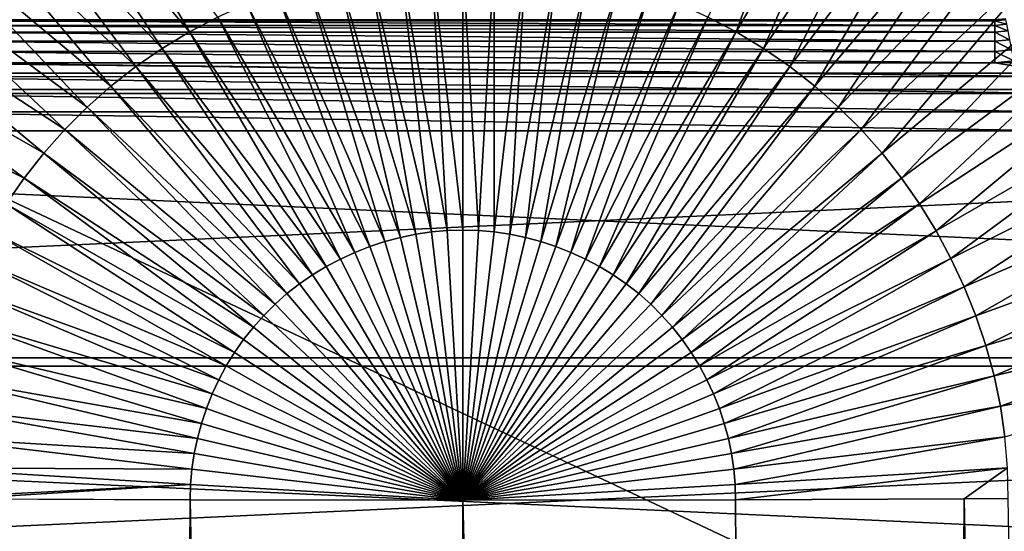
# Model space of a CAD drawing. Header units: metres. Extents: x -22 to 22, y 0 to 204.
# Tile 397 of 497: x -3.07 to 3.75, y 182.45 to 186. Entities that reach past the tile are written whole.
import ezdxf

# ---------------------------------------------------------------- set-up
doc = ezdxf.new("R2010")
doc.units = ezdxf.units.M
doc.layers.add('solid_002_SW0002', color=7, linetype='CONTINUOUS')
doc.layers.add('solid_002_SW0002_01', color=7, linetype='CONTINUOUS')

msp = doc.modelspace()

# ---------------------------------------------------------------- linework, layer by layer
at = {"layer": 'solid_002_SW0002'}
for points in [[(-2.839283, 187.547043, 261.232117), (-3.123089, 187.375076, 261.254791), (-1.893287, 185.915604, 261.338257)], [(-2.839283, 187.547043, 261.232117), (-1.893287, 185.915604, 261.338257), (-1.69747, 186.019241, 261.324615)], [(20.197836, 187.408127, 0.72), (-20.197836, 187.408127, 0.72), (-20.64257, 185.517471, 0.72)], [(-3.123089, 187.375076, 261.254791), (-3.395742, 187.186935, 261.279572), (-2.082536, 185.800934, 261.353363)], [(-3.123089, 187.375076, 261.254791), (-2.082536, 185.800934, 261.353363), (-1.893287, 185.915604, 261.338257)], [(-3.395742, 187.186935, 261.279572), (-3.656058, 186.98317, 261.306427), (-2.264349, 185.675491, 261.369873)], [(-3.395742, 187.186935, 261.279572), (-2.264349, 185.675491, 261.369873), (-2.082536, 185.800934, 261.353363)], [(-3.656058, 186.98317, 261.306427), (-3.903031, 186.76442, 261.335236), (-2.437936, 185.539627, 261.387787)], [(-3.656058, 186.98317, 261.306427), (-2.437936, 185.539627, 261.387787), (-2.264349, 185.675491, 261.369873)], [(-3.903031, 186.76442, 261.335236), (-4.135871, 186.53154, 261.365906), (-2.602627, 185.393768, 261.406982)], [(-3.903031, 186.76442, 261.335236), (-2.602627, 185.393768, 261.406982), (-2.437936, 185.539627, 261.387787)], [(-4.135871, 186.53154, 261.365906), (-4.353966, 186.285507, 261.398285), (-2.757893, 185.23848, 261.427429)], [(-4.135871, 186.53154, 261.365906), (-2.757893, 185.23848, 261.427429), (-2.602627, 185.393768, 261.406982)], [(-0.434051, 186.397064, 261.274841), (-0.650921, 186.364349, 261.279144), (-0.216981, 184.529022, 261.455566)], [(-0.216799, 186.417007, 261.272247), (-0.434051, 186.397064, 261.274841), (-0.108377, 184.539001, 261.454254)], [(-0.434051, 186.397064, 261.274841), (-0.216981, 184.529022, 261.455566), (-0.108377, 184.539001, 261.454254)], [(-0.216799, 186.417007, 261.272247), (0, 184.541946, 261.453888), (0, 186.423935, 261.271362)], [(-0.216799, 186.417007, 261.272247), (-0.108377, 184.539001, 261.454254), (0, 184.541946, 261.453888)], [(-0.650921, 186.364349, 261.279144), (-0.866416, 186.319168, 261.285095), (-0.325393, 184.512665, 261.457733)], [(-0.650921, 186.364349, 261.279144), (-0.325393, 184.512665, 261.457733), (-0.216981, 184.529022, 261.455566)], [(-4.353966, 186.285507, 261.398285), (-4.55684, 186.02739, 261.432281), (-2.903327, 185.074417, 261.449036)], [(-4.353966, 186.285507, 261.398285), (-2.903327, 185.074417, 261.449036), (-2.757893, 185.23848, 261.427429)], [(-1.079632, 186.26181, 261.292633), (-1.28976, 186.192551, 261.301758), (-0.539703, 184.461411, 261.464478)], [(-0.866416, 186.319168, 261.285095), (-1.079632, 186.26181, 261.292633), (-0.433118, 184.490082, 261.460693)], [(-1.079632, 186.26181, 261.292633), (-0.539703, 184.461411, 261.464478), (-0.433118, 184.490082, 261.460693)], [(-0.866416, 186.319168, 261.285095), (-0.433118, 184.490082, 261.460693), (-0.325393, 184.512665, 261.457733)], [(-1.28976, 186.192551, 261.301758), (-1.495993, 186.111618, 261.312439), (-0.644745, 184.426788, 261.469025)], [(-1.28976, 186.192551, 261.301758), (-0.644745, 184.426788, 261.469025), (-0.539703, 184.461411, 261.464478)], [(-1.495993, 186.111618, 261.312439), (-1.69747, 186.019241, 261.324615), (-0.74784, 184.386337, 261.474365)], [(-1.495993, 186.111618, 261.312439), (-0.74784, 184.386337, 261.474365), (-0.644745, 184.426788, 261.469025)], [(-4.55684, 186.02739, 261.432281), (-4.744092, 185.758286, 261.467682), (-3.03861, 184.902298, 261.47171)], [(-4.55684, 186.02739, 261.432281), (-3.03861, 184.902298, 261.47171), (-2.903327, 185.074417, 261.449036)], [(-1.69747, 186.019241, 261.324615), (-1.893287, 185.915604, 261.338257), (-0.848558, 184.340164, 261.480438)], [(-1.69747, 186.019241, 261.324615), (-0.848558, 184.340164, 261.480438), (-0.74784, 184.386337, 261.474365)], [(-1.893287, 185.915604, 261.338257), (-2.082536, 185.800934, 261.353363), (-0.946446, 184.288361, 261.487274)], [(-1.893287, 185.915604, 261.338257), (-0.946446, 184.288361, 261.487274), (-0.848558, 184.340164, 261.480438)], [(-3.684052, 185.779617, 256.239899), (3.684052, 185.702393, 256.25), (-3.684052, 185.702393, 256.25)], [(-2.082536, 185.800934, 261.353363), (-2.264349, 185.675491, 261.369873), (-1.041052, 184.231033, 261.494812)], [(-2.082536, 185.800934, 261.353363), (-1.041052, 184.231033, 261.494812), (-0.946446, 184.288361, 261.487274)], [(-4.744092, 185.758286, 261.467682), (-3.163475, 184.722855, 261.495331), (-3.03861, 184.902298, 261.47171)], [(4.275615, 185.605423, 256.25), (-4.362894, 185.706604, 256.25), (-3.684052, 185.702393, 256.25)], [(4.275615, 185.605423, 256.25), (-4.276269, 185.606354, 256.25), (-4.362894, 185.706604, 256.25)], [(3.684052, 185.702393, 256.25), (4.275615, 185.605423, 256.25), (-3.684052, 185.702393, 256.25)], [(-2.264349, 185.675491, 261.369873), (-2.437936, 185.539627, 261.387787), (-1.13194, 184.168335, 261.503082)], [(-2.264349, 185.675491, 261.369873), (-1.13194, 184.168335, 261.503082), (-1.041052, 184.231033, 261.494812)], [(4.211273, 185.488998, 256.25), (-4.211166, 185.488754, 256.25), (-4.276269, 185.606354, 256.25)], [(4.275615, 185.605423, 256.25), (4.211273, 185.488998, 256.25), (-4.276269, 185.606354, 256.25)], [(20.64257, 185.517471, 0.72), (-20.64257, 185.517471, 0.72), (-20.910084, 183.59819, 0.72)], [(-2.437936, 185.539627, 261.387787), (-2.602627, 185.393768, 261.406982), (-1.218717, 184.100403, 261.512024)], [(-2.437936, 185.539627, 261.387787), (-1.218717, 184.100403, 261.512024), (-1.13194, 184.168335, 261.503082)], [(4.211273, 185.488998, 256.25), (4.170632, 185.36087, 256.25), (-4.211166, 185.488754, 256.25)], [(4.170632, 185.36087, 256.25), (-4.170864, 185.362, 256.25), (-4.211166, 185.488754, 256.25)], [(-2.602627, 185.393768, 261.406982), (-2.757893, 185.23848, 261.427429), (-1.301046, 184.027496, 261.521606)], [(-2.602627, 185.393768, 261.406982), (-1.301046, 184.027496, 261.521606), (-1.218717, 184.100403, 261.512024)], [(4.157391, 185.22905, 256.25), (-4.157391, 185.22905, 256.25), (-4.170864, 185.362, 256.25)], [(4.170632, 185.36087, 256.25), (4.157391, 185.22905, 256.25), (-4.170864, 185.362, 256.25)], [(-2.757893, 185.23848, 261.427429), (-2.903327, 185.074417, 261.449036), (-1.378665, 183.94986, 261.53183)], [(-2.757893, 185.23848, 261.427429), (-1.378665, 183.94986, 261.53183), (-1.301046, 184.027496, 261.521606)], [(4.157391, 181.308334, 256.25), (-4.157391, 181.308334, 256.25), (-4.157391, 185.22905, 256.25)], [(4.157391, 185.22905, 256.25), (4.157391, 181.308334, 256.25), (-4.157391, 185.22905, 256.25)], [(-2.903327, 185.074417, 261.449036), (-3.03861, 184.902298, 261.47171), (-1.451368, 183.867859, 261.542633)], [(-2.903327, 185.074417, 261.449036), (-1.451368, 183.867859, 261.542633), (-1.378665, 183.94986, 261.53183)], [(-3.03861, 184.902298, 261.47171), (-3.163475, 184.722855, 261.495331), (-1.518997, 183.781815, 261.553955)], [(-3.03861, 184.902298, 261.47171), (-1.518997, 183.781815, 261.553955), (-1.451368, 183.867859, 261.542633)], [(-3.163475, 184.722855, 261.495331), (-3.277673, 184.536804, 261.519806), (-1.581417, 183.692108, 261.565765)], [(-3.163475, 184.722855, 261.495331), (-1.581417, 183.692108, 261.565765), (-1.518997, 183.781815, 261.553955)], [(-3.277673, 184.536804, 261.519806), (-3.380945, 184.344849, 261.545074), (-1.638505, 183.599106, 261.578003)], [(-3.277673, 184.536804, 261.519806), (-1.638505, 183.599106, 261.578003), (-1.581417, 183.692108, 261.565765)], [(-0.433118, 184.490082, 261.460693), (-0.539703, 184.461411, 261.464478), (0, 182.667419, 261.678955)], [(-0.325393, 184.512665, 261.457733), (-0.433118, 184.490082, 261.460693), (0, 182.667419, 261.678955)], [(-0.216981, 184.529022, 261.455566), (-0.325393, 184.512665, 261.457733), (0, 182.667419, 261.678955)], [(-0.108377, 184.539001, 261.454254), (-0.216981, 184.529022, 261.455566), (0, 182.667419, 261.678955)], [(-0.108377, 184.539001, 261.454254), (0, 182.667419, 261.678955), (0, 184.541946, 261.453888)], [(0.108377, 184.539001, 261.454254), (0, 184.541946, 261.453888), (0, 182.667419, 261.678955)], [(0.216981, 184.529022, 261.455566), (0.108377, 184.539001, 261.454254), (0, 182.667419, 261.678955)], [(0.325393, 184.512665, 261.457733), (0.216981, 184.529022, 261.455566), (0, 182.667419, 261.678955)], [(0.433118, 184.490082, 261.460693), (0.325393, 184.512665, 261.457733), (0, 182.667419, 261.678955)], [(0.539703, 184.461411, 261.464478), (0.433118, 184.490082, 261.460693), (0, 182.667419, 261.678955)], [(-0.644745, 184.426788, 261.469025), (-0.74784, 184.386337, 261.474365), (0, 182.667419, 261.678955)], [(-0.539703, 184.461411, 261.464478), (-0.644745, 184.426788, 261.469025), (0, 182.667419, 261.678955)], [(0.644745, 184.426788, 261.469025), (0.539703, 184.461411, 261.464478), (0, 182.667419, 261.678955)], [(0.74784, 184.386337, 261.474365), (0.644745, 184.426788, 261.469025), (0, 182.667419, 261.678955)], [(-0.74784, 184.386337, 261.474365), (-0.848558, 184.340164, 261.480438), (0, 182.667419, 261.678955)], [(0.848558, 184.340164, 261.480438), (0.74784, 184.386337, 261.474365), (0, 182.667419, 261.678955)], [(-3.380945, 184.344849, 261.545074), (-3.473009, 184.147644, 261.571045), (-1.690129, 183.503143, 261.590637)], [(-3.380945, 184.344849, 261.545074), (-1.690129, 183.503143, 261.590637), (-1.638505, 183.599106, 261.578003)], [(-0.946446, 184.288361, 261.487274), (-1.041052, 184.231033, 261.494812), (0, 182.667419, 261.678955)], [(-0.848558, 184.340164, 261.480438), (-0.946446, 184.288361, 261.487274), (0, 182.667419, 261.678955)], [(0.946446, 184.288361, 261.487274), (0.848558, 184.340164, 261.480438), (0, 182.667419, 261.678955)], [(1.041052, 184.231033, 261.494812), (0.946446, 184.288361, 261.487274), (0, 182.667419, 261.678955)], [(-1.041052, 184.231033, 261.494812), (-1.13194, 184.168335, 261.503082), (0, 182.667419, 261.678955)], [(1.13194, 184.168335, 261.503082), (1.041052, 184.231033, 261.494812), (0, 182.667419, 261.678955)], [(-3.473009, 184.147644, 261.571045), (-3.553568, 183.945831, 261.597595), (-1.736151, 183.404572, 261.603638)], [(-3.473009, 184.147644, 261.571045), (-1.736151, 183.404572, 261.603638), (-1.690129, 183.503143, 261.590637)], [(-1.13194, 184.168335, 261.503082), (-1.218717, 184.100403, 261.512024), (0, 182.667419, 261.678955)], [(1.218717, 184.100403, 261.512024), (1.13194, 184.168335, 261.503082), (0, 182.667419, 261.678955)], [(-1.218717, 184.100403, 261.512024), (-1.301046, 184.027496, 261.521606), (0, 182.667419, 261.678955)], [(1.301046, 184.027496, 261.521606), (1.218717, 184.100403, 261.512024), (0, 182.667419, 261.678955)], [(-1.301046, 184.027496, 261.521606), (-1.378665, 183.94986, 261.53183), (0, 182.667419, 261.678955)], [(1.378664, 183.94986, 261.53183), (1.301046, 184.027496, 261.521606), (0, 182.667419, 261.678955)], [(-3.553568, 183.945831, 261.597595), (-3.622307, 183.740097, 261.624695), (-1.77642, 183.30368, 261.616913)], [(-3.553568, 183.945831, 261.597595), (-1.77642, 183.30368, 261.616913), (-1.736151, 183.404572, 261.603638)], [(-1.378665, 183.94986, 261.53183), (-1.451368, 183.867859, 261.542633), (0, 182.667419, 261.678955)], [(1.451368, 183.867859, 261.542633), (1.378664, 183.94986, 261.53183), (0, 182.667419, 261.678955)], [(-1.451368, 183.867859, 261.542633), (-1.518997, 183.781815, 261.553955), (0, 182.667419, 261.678955)], [(1.518997, 183.781815, 261.553955), (1.451368, 183.867859, 261.542633), (0, 182.667419, 261.678955)], [(-3.622307, 183.740097, 261.624695), (-3.6789, 183.531143, 261.652191), (-1.810781, 183.200836, 261.630463)], [(-3.622307, 183.740097, 261.624695), (-1.810781, 183.200836, 261.630463), (-1.77642, 183.30368, 261.616913)], [(-1.518997, 183.781815, 261.553955), (-1.581417, 183.692108, 261.565765), (0, 182.667419, 261.678955)], [(1.581417, 183.692108, 261.565765), (1.518997, 183.781815, 261.553955), (0, 182.667419, 261.678955)], [(-1.581417, 183.692108, 261.565765), (-1.638505, 183.599106, 261.578003), (0, 182.667419, 261.678955)], [(1.638505, 183.599106, 261.578003), (1.581417, 183.692108, 261.565765), (0, 182.667419, 261.678955)], [(-21.608246, 183.656082), (21.700001, 181.660004), (-21.700001, 181.660004)], [(20.910084, 183.59819, 0.72), (-20.910084, 183.59819, 0.72), (-21, 181.660004, 0.72)], [(-1.638505, 183.599106, 261.578003), (-1.690129, 183.503143, 261.590637), (0, 182.667419, 261.678955)], [(1.690129, 183.503143, 261.590637), (1.638505, 183.599106, 261.578003), (0, 182.667419, 261.678955)], [(-3.6789, 183.531143, 261.652191), (-3.723016, 183.319778, 261.680023), (-1.839069, 183.096375, 261.644196)], [(-3.6789, 183.531143, 261.652191), (-1.839069, 183.096375, 261.644196), (-1.810781, 183.200836, 261.630463)], [(-1.690129, 183.503143, 261.590637), (-1.736151, 183.404572, 261.603638), (0, 182.667419, 261.678955)], [(1.736151, 183.404572, 261.603638), (1.690129, 183.503143, 261.590637), (0, 182.667419, 261.678955)], [(-1.736151, 183.404572, 261.603638), (-1.77642, 183.30368, 261.616913), (0, 182.667419, 261.678955)], [(1.77642, 183.30368, 261.616913), (1.736151, 183.404572, 261.603638), (0, 182.667419, 261.678955)], [(-3.723016, 183.319778, 261.680023), (-3.754336, 183.106796, 261.708069), (-1.861121, 182.990707, 261.658112)], [(-3.723016, 183.319778, 261.680023), (-1.861121, 182.990707, 261.658112), (-1.839069, 183.096375, 261.644196)], [(-1.77642, 183.30368, 261.616913), (-1.810781, 183.200836, 261.630463), (0, 182.667419, 261.678955)], [(1.81078, 183.200836, 261.630463), (1.77642, 183.30368, 261.616913), (0, 182.667419, 261.678955)], [(-1.810781, 183.200836, 261.630463), (-1.839069, 183.096375, 261.644196), (0, 182.667419, 261.678955)], [(1.839069, 183.096375, 261.644196), (1.81078, 183.200836, 261.630463), (0, 182.667419, 261.678955)], [(-3.754336, 183.106796, 261.708069), (-3.772589, 182.892929, 261.736237), (-1.876778, 182.884247, 261.672119)], [(-3.754336, 183.106796, 261.708069), (-1.876778, 182.884247, 261.672119), (-1.861121, 182.990707, 261.658112)], [(-1.839069, 183.096375, 261.644196), (-1.861121, 182.990707, 261.658112), (0, 182.667419, 261.678955)], [(1.861121, 182.990707, 261.658112), (1.839069, 183.096375, 261.644196), (0, 182.667419, 261.678955)], [(-1.861121, 182.990707, 261.658112), (-1.876778, 182.884247, 261.672119), (0, 182.667419, 261.678955)], [(1.876777, 182.884247, 261.672119), (1.861121, 182.990707, 261.658112), (0, 182.667419, 261.678955)], [(-3.772589, 182.892929, 261.736237), (-3.77746, 182.678665, 261.764374), (-1.885903, 182.777328, 261.686188)], [(-3.772589, 182.892929, 261.736237), (-1.885903, 182.777328, 261.686188), (-1.876778, 182.884247, 261.672119)], [(-1.876778, 182.884247, 261.672119), (-1.885903, 182.777328, 261.686188), (0, 182.667419, 261.678955)], [(1.885903, 182.777328, 261.686188), (1.876777, 182.884247, 261.672119), (0, 182.667419, 261.678955)], [(-1.885903, 182.777328, 261.686188), (-3.77746, 182.678665, 261.764374), (-3.472393, 182.67691, 261.751129)], [(-1.885903, 182.777328, 261.686188), (-3.472393, 182.67691, 261.751129), (-1.887785, 182.670227, 261.700287)], [(-1.885903, 182.777328, 261.686188), (-1.887785, 182.670227, 261.700287), (0, 182.667419, 261.678955)], [(-3.77746, 182.678665, 261.764374), (-5.436296, 81.178215, 275.220306), (-2.719687, 81.176041, 275.085602)], [(-3.472393, 182.67691, 261.751129), (-3.77746, 182.678665, 261.764374), (-2.719687, 81.176041, 275.085602)], [(-1.887785, 182.670227, 261.700287), (-3.472393, 182.67691, 261.751129), (-2.719687, 81.176041, 275.085602)], [(-1.887785, 182.670227, 261.700287), (-2.719687, 81.176041, 275.085602), (0, 81.175316, 275.040649)], [(-1.887785, 182.670227, 261.700287), (0, 81.175316, 275.040649), (0, 182.667419, 261.678955)], [(2.719617, 81.176041, 275.085602), (1.887785, 182.670227, 261.700287), (0, 182.667419, 261.678955)], [(0, 81.175316, 275.040649), (2.719617, 81.176041, 275.085602), (0, 182.667419, 261.678955)]]:
    msp.add_3dface(points, dxfattribs=at)
at = {"layer": 'solid_002_SW0002_01'}
for points in [[(2.545626, 187.702469, 261.211639), (1.69747, 186.019241, 261.324615), (1.893287, 185.915604, 261.338257)], [(2.839283, 187.547043, 261.232117), (2.545626, 187.702469, 261.211639), (1.893287, 185.915604, 261.338257)], [(-21.333294, 185.630783), (-20.874525, 187.587189), (21.333294, 185.630783)], [(-20.874525, 187.587189), (20.874525, 187.587189), (21.333294, 185.630783)], [(2.839283, 187.547043, 261.232117), (1.893287, 185.915604, 261.338257), (2.082536, 185.800934, 261.353363)], [(3.123089, 187.375076, 261.254791), (2.839283, 187.547043, 261.232117), (2.082536, 185.800934, 261.353363)], [(20.197836, 187.408127, 0.72), (-20.64257, 185.517471, 0.72), (20.64257, 185.517471, 0.72)], [(3.123089, 187.375076, 261.254791), (2.082536, 185.800934, 261.353363), (2.264349, 185.675491, 261.369873)], [(3.395742, 187.186935, 261.279572), (3.123089, 187.375076, 261.254791), (2.264349, 185.675491, 261.369873)], [(3.395742, 187.186935, 261.279572), (2.264349, 185.675491, 261.369873), (2.437936, 185.539627, 261.387787)], [(3.656058, 186.98317, 261.306427), (3.395742, 187.186935, 261.279572), (2.437936, 185.539627, 261.387787)], [(3.656058, 186.98317, 261.306427), (2.437936, 185.539627, 261.387787), (2.602627, 185.393768, 261.406982)], [(3.903031, 186.76442, 261.335236), (3.656058, 186.98317, 261.306427), (2.602627, 185.393768, 261.406982)], [(3.903031, 186.76442, 261.335236), (2.602627, 185.393768, 261.406982), (2.757892, 185.23848, 261.427429)], [(4.13587, 186.53154, 261.365906), (3.903031, 186.76442, 261.335236), (2.757892, 185.23848, 261.427429)], [(4.13587, 186.53154, 261.365906), (2.757892, 185.23848, 261.427429), (2.903327, 185.074417, 261.449036)], [(4.353966, 186.285507, 261.398285), (4.13587, 186.53154, 261.365906), (2.903327, 185.074417, 261.449036)], [(0, 186.423935, 261.271362), (0, 184.541946, 261.453888), (0.108377, 184.539001, 261.454254)], [(0.216799, 186.417007, 261.272247), (0, 186.423935, 261.271362), (0.108377, 184.539001, 261.454254)], [(0.216799, 186.417007, 261.272247), (0.108377, 184.539001, 261.454254), (0.216981, 184.529022, 261.455566)], [(0.434051, 186.397064, 261.274841), (0.216799, 186.417007, 261.272247), (0.216981, 184.529022, 261.455566)], [(0.434051, 186.397064, 261.274841), (0.216981, 184.529022, 261.455566), (0.325393, 184.512665, 261.457733)], [(0.650921, 186.364349, 261.279144), (0.434051, 186.397064, 261.274841), (0.325393, 184.512665, 261.457733)], [(0.650921, 186.364349, 261.279144), (0.325393, 184.512665, 261.457733), (0.433118, 184.490082, 261.460693)], [(0.866416, 186.319168, 261.285095), (0.650921, 186.364349, 261.279144), (0.433118, 184.490082, 261.460693)], [(0.866416, 186.319168, 261.285095), (0.433118, 184.490082, 261.460693), (0.539703, 184.461411, 261.464478)], [(1.079632, 186.26181, 261.292633), (0.866416, 186.319168, 261.285095), (0.539703, 184.461411, 261.464478)], [(1.079632, 186.26181, 261.292633), (0.539703, 184.461411, 261.464478), (0.644745, 184.426788, 261.469025)], [(1.28976, 186.192551, 261.301758), (1.079632, 186.26181, 261.292633), (0.644745, 184.426788, 261.469025)], [(4.353966, 186.285507, 261.398285), (2.903327, 185.074417, 261.449036), (3.03861, 184.902298, 261.47171)], [(4.556839, 186.02739, 261.432281), (4.353966, 186.285507, 261.398285), (3.03861, 184.902298, 261.47171)], [(1.28976, 186.192551, 261.301758), (0.644745, 184.426788, 261.469025), (0.74784, 184.386337, 261.474365)], [(1.495993, 186.111618, 261.312439), (1.28976, 186.192551, 261.301758), (0.74784, 184.386337, 261.474365)], [(1.495993, 186.111618, 261.312439), (0.74784, 184.386337, 261.474365), (0.848558, 184.340164, 261.480438)], [(1.69747, 186.019241, 261.324615), (1.495993, 186.111618, 261.312439), (0.848558, 184.340164, 261.480438)], [(3.684052, 185.991592, 256.029755), (-3.684052, 186.00238, 255.952621), (3.684052, 186.00238, 255.952621)], [(-3.684052, 185.991592, 256.029755), (-3.684052, 186.00238, 255.952621), (3.684052, 185.991592, 256.029755)], [(-3.684052, 185.991592, 256.029755), (3.684052, 185.991592, 256.029755), (3.684052, 185.961319, 256.101501)], [(-3.684052, 185.961319, 256.101501), (-3.684052, 185.991592, 256.029755), (3.684052, 185.961319, 256.101501)], [(1.69747, 186.019241, 261.324615), (0.848558, 184.340164, 261.480438), (0.946446, 184.288361, 261.487274)], [(1.893287, 185.915604, 261.338257), (1.69747, 186.019241, 261.324615), (0.946446, 184.288361, 261.487274)], [(4.556839, 186.02739, 261.432281), (3.03861, 184.902298, 261.47171), (3.163475, 184.722855, 261.495331)], [(4.744091, 185.758286, 261.467682), (4.556839, 186.02739, 261.432281), (3.163475, 184.722855, 261.495331)], [(3.758247, 185.999146, 256.029755), (3.684052, 186.00238, 255.952621), (3.756076, 186.009705, 255.952621)], [(3.758247, 185.999146, 256.029755), (3.684052, 185.991592, 256.029755), (3.684052, 186.00238, 255.952621)], [(3.764344, 185.969498, 256.101501), (3.684052, 185.991592, 256.029755), (3.758247, 185.999146, 256.029755)], [(3.764344, 185.969498, 256.101501), (3.684052, 185.961319, 256.101501), (3.684052, 185.991592, 256.029755)], [(-3.684052, 185.961319, 256.101501), (3.684052, 185.961319, 256.101501), (3.684052, 185.913589, 256.163055)], [(-3.684052, 185.913589, 256.163055), (-3.684052, 185.961319, 256.101501), (3.684052, 185.913589, 256.163055)], [(1.893287, 185.915604, 261.338257), (0.946446, 184.288361, 261.487274), (1.041052, 184.231033, 261.494812)], [(2.082536, 185.800934, 261.353363), (1.893287, 185.915604, 261.338257), (1.041052, 184.231033, 261.494812)], [(3.773956, 185.922745, 256.163055), (3.684052, 185.961319, 256.101501), (3.764344, 185.969498, 256.101501)], [(3.773956, 185.922745, 256.163055), (3.684052, 185.913589, 256.163055), (3.684052, 185.961319, 256.101501)], [(3.786435, 185.862045, 256.210236), (3.684052, 185.913589, 256.163055), (3.773956, 185.922745, 256.163055)], [(-3.684052, 185.913589, 256.163055), (3.684052, 185.913589, 256.163055), (3.684052, 185.851639, 256.210236)], [(-3.684052, 185.851639, 256.210236), (-3.684052, 185.913589, 256.163055), (3.684052, 185.851639, 256.210236)], [(-3.684052, 185.851639, 256.210236), (3.684052, 185.851639, 256.210236), (3.684052, 185.779617, 256.239899)], [(-3.684052, 185.779617, 256.239899), (-3.684052, 185.851639, 256.210236), (3.684052, 185.779617, 256.239899)], [(3.786435, 185.862045, 256.210236), (3.684052, 185.851639, 256.210236), (3.684052, 185.913589, 256.163055)], [(3.800939, 185.791504, 256.239899), (3.684052, 185.851639, 256.210236), (3.786435, 185.862045, 256.210236)], [(3.800939, 185.791504, 256.239899), (3.684052, 185.779617, 256.239899), (3.684052, 185.851639, 256.210236)], [(-3.684052, 185.779617, 256.239899), (3.684052, 185.779617, 256.239899), (3.684052, 185.702393, 256.25)], [(2.082536, 185.800934, 261.353363), (1.041052, 184.231033, 261.494812), (1.13194, 184.168335, 261.503082)], [(2.264349, 185.675491, 261.369873), (2.082536, 185.800934, 261.353363), (1.13194, 184.168335, 261.503082)], [(3.800939, 185.791504, 256.239899), (3.816995, 185.715866, 256.25), (3.684052, 185.779617, 256.239899)], [(3.684052, 185.779617, 256.239899), (3.816995, 185.715866, 256.25), (3.684052, 185.702393, 256.25)], [(4.744091, 185.758286, 261.467682), (3.163475, 184.722855, 261.495331), (3.277673, 184.536804, 261.519806)], [(4.915349, 185.479294, 261.504425), (4.744091, 185.758286, 261.467682), (3.277673, 184.536804, 261.519806)], [(3.684052, 185.702393, 256.25), (3.816995, 185.715866, 256.25), (4.362894, 185.706604, 256.25)], [(2.264349, 185.675491, 261.369873), (1.13194, 184.168335, 261.503082), (1.218717, 184.100403, 261.512024)], [(2.437936, 185.539627, 261.387787), (2.264349, 185.675491, 261.369873), (1.218717, 184.100403, 261.512024)], [(3.684052, 185.702393, 256.25), (4.362894, 185.706604, 256.25), (4.275615, 185.605423, 256.25)], [(-21.608246, 183.656082), (-21.333294, 185.630783), (21.608246, 183.656082)], [(-21.333294, 185.630783), (21.333294, 185.630783), (21.608246, 183.656082)], [(20.64257, 185.517471, 0.72), (-20.910084, 183.59819, 0.72), (20.910084, 183.59819, 0.72)], [(2.437936, 185.539627, 261.387787), (1.218717, 184.100403, 261.512024), (1.301046, 184.027496, 261.521606)], [(2.602627, 185.393768, 261.406982), (2.437936, 185.539627, 261.387787), (1.301046, 184.027496, 261.521606)], [(4.915349, 185.479294, 261.504425), (3.277673, 184.536804, 261.519806), (3.380945, 184.344849, 261.545074)], [(5.070222, 185.191437, 261.542328), (4.915349, 185.479294, 261.504425), (3.380945, 184.344849, 261.545074)], [(2.602627, 185.393768, 261.406982), (1.301046, 184.027496, 261.521606), (1.378664, 183.94986, 261.53183)], [(2.757892, 185.23848, 261.427429), (2.602627, 185.393768, 261.406982), (1.378664, 183.94986, 261.53183)], [(2.757892, 185.23848, 261.427429), (1.378664, 183.94986, 261.53183), (1.451368, 183.867859, 261.542633)], [(2.903327, 185.074417, 261.449036), (2.757892, 185.23848, 261.427429), (1.451368, 183.867859, 261.542633)], [(5.070222, 185.191437, 261.542328), (3.380945, 184.344849, 261.545074), (3.473009, 184.147644, 261.571045)], [(5.208291, 184.895691, 261.581238), (5.070222, 185.191437, 261.542328), (3.473009, 184.147644, 261.571045)], [(2.903327, 185.074417, 261.449036), (1.451368, 183.867859, 261.542633), (1.518997, 183.781815, 261.553955)], [(3.03861, 184.902298, 261.47171), (2.903327, 185.074417, 261.449036), (1.518997, 183.781815, 261.553955)], [(3.03861, 184.902298, 261.47171), (1.518997, 183.781815, 261.553955), (1.581417, 183.692108, 261.565765)], [(3.163475, 184.722855, 261.495331), (3.03861, 184.902298, 261.47171), (1.581417, 183.692108, 261.565765)], [(5.208291, 184.895691, 261.581238), (3.473009, 184.147644, 261.571045), (3.553567, 183.945831, 261.597595)], [(5.329107, 184.593048, 261.621094), (5.208291, 184.895691, 261.581238), (3.553567, 183.945831, 261.597595)], [(3.163475, 184.722855, 261.495331), (1.581417, 183.692108, 261.565765), (1.638505, 183.599106, 261.578003)], [(3.277673, 184.536804, 261.519806), (3.163475, 184.722855, 261.495331), (1.638505, 183.599106, 261.578003)], [(5.329107, 184.593048, 261.621094), (3.553567, 183.945831, 261.597595), (3.622306, 183.740097, 261.624695)], [(5.432199, 184.2845, 261.661713), (5.329107, 184.593048, 261.621094), (3.622306, 183.740097, 261.624695)], [(3.277673, 184.536804, 261.519806), (1.638505, 183.599106, 261.578003), (1.690129, 183.503143, 261.590637)], [(3.380945, 184.344849, 261.545074), (3.277673, 184.536804, 261.519806), (1.690129, 183.503143, 261.590637)], [(3.380945, 184.344849, 261.545074), (1.690129, 183.503143, 261.590637), (1.736151, 183.404572, 261.603638)], [(3.473009, 184.147644, 261.571045), (3.380945, 184.344849, 261.545074), (1.736151, 183.404572, 261.603638)], [(5.432199, 184.2845, 261.661713), (3.622306, 183.740097, 261.624695), (3.6789, 183.531143, 261.652191)], [(5.517077, 183.971146, 261.702942), (5.432199, 184.2845, 261.661713), (3.6789, 183.531143, 261.652191)], [(3.473009, 184.147644, 261.571045), (1.736151, 183.404572, 261.603638), (1.77642, 183.30368, 261.616913)], [(3.553567, 183.945831, 261.597595), (3.473009, 184.147644, 261.571045), (1.77642, 183.30368, 261.616913)], [(3.553567, 183.945831, 261.597595), (1.77642, 183.30368, 261.616913), (1.81078, 183.200836, 261.630463)], [(3.622306, 183.740097, 261.624695), (3.553567, 183.945831, 261.597595), (1.81078, 183.200836, 261.630463)], [(5.517077, 183.971146, 261.702942), (3.6789, 183.531143, 261.652191), (3.723016, 183.319778, 261.680023)], [(5.583242, 183.654175, 261.74469), (5.517077, 183.971146, 261.702942), (3.723016, 183.319778, 261.680023)], [(3.622306, 183.740097, 261.624695), (1.81078, 183.200836, 261.630463), (1.839069, 183.096375, 261.644196)], [(3.6789, 183.531143, 261.652191), (3.622306, 183.740097, 261.624695), (1.839069, 183.096375, 261.644196)], [(-21.608246, 183.656082), (21.608246, 183.656082), (21.700001, 181.660004)], [(20.910084, 183.59819, 0.72), (-21, 181.660004, 0.72), (21, 181.660004, 0.72)], [(5.583242, 183.654175, 261.74469), (3.723016, 183.319778, 261.680023), (3.754336, 183.106796, 261.708069)], [(3.6789, 183.531143, 261.652191), (1.839069, 183.096375, 261.644196), (1.861121, 182.990707, 261.658112)], [(3.723016, 183.319778, 261.680023), (3.6789, 183.531143, 261.652191), (1.861121, 182.990707, 261.658112)], [(3.723016, 183.319778, 261.680023), (1.861121, 182.990707, 261.658112), (1.876777, 182.884247, 261.672119)], [(3.754336, 183.106796, 261.708069), (3.723016, 183.319778, 261.680023), (1.876777, 182.884247, 261.672119)], [(3.754336, 183.106796, 261.708069), (1.876777, 182.884247, 261.672119), (1.885903, 182.777328, 261.686188)], [(3.772589, 182.892929, 261.736237), (3.754336, 183.106796, 261.708069), (1.885903, 182.777328, 261.686188)], [(3.772589, 182.892929, 261.736237), (1.885903, 182.777328, 261.686188), (1.887785, 182.670227, 261.700287)], [(3.772589, 182.892929, 261.736237), (1.887785, 182.670227, 261.700287), (3.472393, 182.67691, 261.751129)], [(3.772589, 182.892929, 261.736237), (3.472393, 182.67691, 261.751129), (3.77746, 182.678665, 261.764374)], [(1.885903, 182.777328, 261.686188), (0, 182.667419, 261.678955), (1.887785, 182.670227, 261.700287)], [(2.719617, 81.176041, 275.085602), (3.472393, 182.67691, 261.751129), (1.887785, 182.670227, 261.700287)], [(2.719617, 81.176041, 275.085602), (5.436296, 81.178215, 275.220306), (3.472393, 182.67691, 261.751129)], [(5.436296, 81.178215, 275.220306), (3.77746, 182.678665, 261.764374), (3.472393, 182.67691, 261.751129)]]:
    msp.add_3dface(points, dxfattribs=at)

doc.saveas('drawing.dxf')
